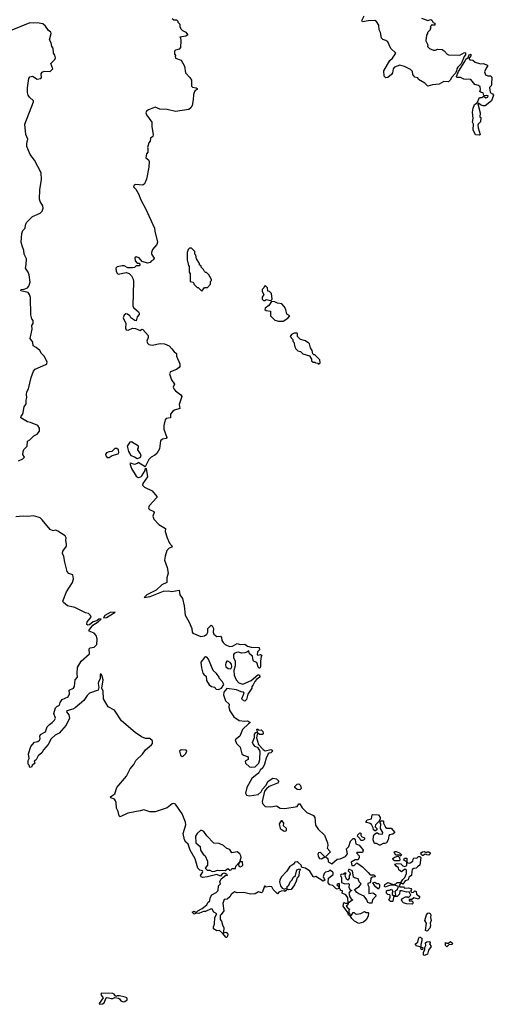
# Model space of a CAD drawing. Extents: x 2472589 to 2662339, y 701009 to 849030.
# Tile 308 of 406: x 2598368 to 2603434, y 709438 to 719962. Entities that reach past the tile are written whole.
import ezdxf

# ---------------------------------------------------------------- set-up
doc = ezdxf.new("R2010")
doc.units = 0

msp = doc.modelspace()

# ---------------------------------------------------------------- linework, layer by layer
at = {"layer": '0CON05XD'}
for points in [[(2602665, 719980), (2602735, 719952), (2602765, 719963), (2602775, 719958), (2602791, 719931), (2602808, 719925), (2602807, 719903), (2602770, 719905), (2602770, 719895), (2602760, 719885), (2602770, 719875), (2602760, 719865), (2602760, 719855), (2602730, 719825), (2602730, 719815), (2602718, 719795), (2602712, 719735), (2602732, 719695), (2602730, 719675), (2602750, 719655), (2602795, 719638), (2602815, 719638), (2602835, 719648), (2602885, 719642), (2602909, 719629), (2602940, 719595), (2602955, 719588), (2603075, 719582), (2603125, 719612), (2603137, 719607), (2603137, 719585), (2603122, 719568), (2603089, 719491), (2603053, 719455), (2603042, 719438), (2603040, 719415), (2603029, 719391), (2602991, 719349), (2602973, 719315), (2602955, 719297), (2602905, 719300), (2602855, 719272), (2602784, 719266), (2602735, 719250), (2602700, 719285), (2602634, 719324), (2602625, 719340), (2602595, 719348), (2602574, 719375), (2602568, 719408), (2602549, 719429), (2602485, 719461), (2602435, 719476), (2602375, 719454), (2602362, 719435), (2602356, 719395), (2602346, 719375), (2602305, 719343), (2602285, 719340), (2602265, 719360), (2602262, 719415), (2602326, 719525), (2602355, 719549), (2602363, 719563), (2602392, 719605), (2602338, 719655), (2602305, 719726), (2602285, 719740), (2602252, 719752), (2602237, 719765), (2602226, 719825), (2602211, 719855), (2602209, 719905), (2602185, 719943), (2602165, 719952), (2602095, 719950), (2602035, 719940), (2602027, 719955), (2602053, 720005)], [(2598354, 715246), (2598401, 715269), (2598418, 715285), (2598403, 715315), (2598404, 715346), (2598411, 715369), (2598448, 715402), (2598452, 715458), (2598475, 715470), (2598520, 715515), (2598555, 715530), (2598580, 715565), (2598580, 715595), (2598560, 715625), (2598485, 715657), (2598450, 715665), (2598380, 715705), (2598382, 715725), (2598398, 715742), (2598406, 715764), (2598414, 715825), (2598437, 715855), (2598436, 715895), (2598444, 715925), (2598440, 715955), (2598443, 715985), (2598461, 716015), (2598491, 716139), (2598515, 716205), (2598534, 716226), (2598648, 716275), (2598657, 716285), (2598660, 716305), (2598630, 716365), (2598601, 716395), (2598583, 716425), (2598545, 716457), (2598510, 716475), (2598508, 716515), (2598480, 716555), (2598500, 716655), (2598498, 716692), (2598510, 716715), (2598510, 716745), (2598498, 716765), (2598488, 716808), (2598482, 716992), (2598473, 717025), (2598457, 717047), (2598380, 717065), (2598385, 717077), (2598415, 717080), (2598452, 717095), (2598467, 717115), (2598478, 717155), (2598468, 717235), (2598457, 717265), (2598428, 717305), (2598436, 717345), (2598439, 717405), (2598414, 717454), (2598411, 717495), (2598394, 717546), (2598383, 717585), (2598391, 717675), (2598403, 717707), (2598425, 717732), (2598429, 717765), (2598441, 717795), (2598505, 717858), (2598587, 717893), (2598607, 717915), (2598618, 717948), (2598615, 717973), (2598588, 718018), (2598581, 718045), (2598582, 718145), (2598600, 718255), (2598599, 718325), (2598525, 718459), (2598480, 718520), (2598443, 718605), (2598443, 718637), (2598454, 718685), (2598433, 718735), (2598423, 718847), (2598514, 719085), (2598514, 719095), (2598473, 719133), (2598460, 719155), (2598452, 719185), (2598451, 719235), (2598464, 719335), (2598475, 719353), (2598505, 719359), (2598555, 719328), (2598592, 719335), (2598600, 719345), (2598599, 719385), (2598608, 719402), (2598628, 719412), (2598695, 719410), (2598722, 719435), (2598700, 719495), (2598745, 719538), (2598751, 719555), (2598744, 719584), (2598731, 719605), (2598726, 719656), (2598710, 719675), (2598703, 719715), (2598688, 719745), (2598706, 719815), (2598700, 719830), (2598675, 719846), (2598644, 719894), (2598615, 719916), (2598555, 719928), (2598515, 719924), (2598475, 719930), (2598265, 719844)], [(2600000, 719975), (2600015, 719960), (2600045, 719960), (2600060, 719945), (2600060, 719935), (2600080, 719915), (2600080, 719885), (2600095, 719860), (2600110, 719845), (2600145, 719830), (2600163, 719805), (2600162, 719795), (2600145, 719786), (2600080, 719775), (2600087, 719767), (2600092, 719735), (2600086, 719664), (2600072, 719648), (2600034, 719636), (2600023, 719625), (2600023, 719593), (2600038, 719575), (2600032, 719568), (2600035, 719550), (2600095, 719528), (2600132, 719465), (2600141, 719395), (2600188, 719345), (2600204, 719315), (2600205, 719253), (2600215, 719242), (2600255, 719234), (2600266, 719225), (2600266, 719215), (2600245, 719206), (2600236, 719194), (2600226, 719164), (2600224, 719105), (2600211, 719045), (2600199, 719021), (2600178, 719002), (2600035, 718980), (2599945, 719002), (2599865, 719006), (2599815, 719026), (2599745, 718999), (2599725, 718985), (2599718, 718965), (2599723, 718945), (2599781, 718865), (2599781, 718815), (2599796, 718735), (2599791, 718715), (2599767, 718695), (2599764, 718665), (2599750, 718645), (2599733, 718595), (2599740, 718585), (2599738, 718545), (2599723, 718527), (2599718, 718485), (2599744, 718464), (2599754, 718445), (2599748, 718385), (2599723, 718257), (2599702, 718208), (2599685, 718192), (2599605, 718202), (2599592, 718195), (2599586, 718175), (2599610, 718150), (2599639, 718099), (2599663, 718035), (2599718, 717935), (2599809, 717735), (2599812, 717702), (2599843, 717585), (2599835, 717558), (2599788, 717505), (2599777, 717475), (2599777, 717455), (2599806, 717414), (2599800, 717395), (2599775, 717382), (2599763, 717367), (2599735, 717360), (2599679, 717379), (2599645, 717418), (2599615, 717428), (2599601, 717415), (2599604, 717384), (2599625, 717358), (2599645, 717360), (2599658, 717348), (2599645, 717330), (2599615, 717330), (2599596, 717314), (2599575, 717308), (2599525, 717311), (2599485, 717330), (2599465, 717332), (2599409, 717321), (2599396, 717305), (2599398, 717275), (2599406, 717255), (2599422, 717242), (2599505, 717260), (2599538, 717248), (2599564, 717224), (2599580, 717190), (2599585, 717165), (2599577, 716905), (2599586, 716886), (2599639, 716839), (2599646, 716825), (2599645, 716812), (2599623, 716787), (2599615, 716742), (2599600, 716745), (2599557, 716775), (2599546, 716796), (2599522, 716815), (2599503, 716817), (2599485, 716803), (2599474, 716774), (2599504, 716714), (2599500, 716665), (2599505, 716648), (2599528, 716642), (2599575, 716664), (2599605, 716661), (2599655, 716640), (2599675, 716653), (2599685, 716651), (2599742, 716585), (2599742, 716565), (2599728, 716525), (2599735, 716505), (2599749, 716489), (2599785, 716484), (2599870, 716500), (2599915, 716498), (2599965, 716475), (2599995, 716445), (2600021, 716411), (2600044, 716394), (2600045, 716365), (2600080, 716285), (2600080, 716255), (2600074, 716245), (2600045, 716222), (2599982, 716198), (2599970, 716175), (2599992, 716112), (2600022, 716065), (2600010, 716035), (2600016, 716015), (2600034, 715994), (2600091, 715951), (2600101, 715935), (2600075, 715848), (2600080, 715805), (2600025, 715789), (2600004, 715776), (2599980, 715745), (2599981, 715705), (2599935, 715698), (2599922, 715685), (2599910, 715625), (2599910, 715585), (2599942, 715495), (2599935, 715484), (2599895, 715478), (2599875, 715462), (2599862, 715375), (2599833, 715325), (2599814, 715306), (2599775, 715287), (2599748, 715262), (2599708, 715182), (2599635, 715228), (2599623, 715217), (2599595, 715206), (2599555, 715220), (2599545, 715218), (2599563, 715165), (2599615, 715082), (2599635, 715070), (2599663, 715075), (2599675, 715085), (2599710, 715145), (2599712, 715168), (2599720, 715165), (2599736, 715075), (2599685, 715005), (2599683, 714985), (2599704, 714964), (2599783, 714925), (2599834, 714865), (2599836, 714855), (2599754, 714765), (2599746, 714745), (2599748, 714735), (2599756, 714726), (2599804, 714704), (2599807, 714695), (2599792, 714655), (2599804, 714624), (2599855, 714567), (2599927, 714525), (2599922, 714492), (2599944, 714425), (2599969, 714365), (2600000, 714335), (2599996, 714324), (2599965, 714312), (2599943, 714287), (2599922, 714228), (2599917, 714185), (2599945, 714105), (2599957, 714047), (2599940, 713995), (2599940, 713945), (2599888, 713922), (2599827, 713863), (2599727, 713815), (2599700, 713785), (2599765, 713796), (2599907, 713853), (2599954, 713856), (2599995, 713849), (2600075, 713863), (2600080, 713815), (2600108, 713775), (2600128, 713695), (2600137, 713597), (2600182, 713522), (2600208, 713455), (2600213, 713415), (2600220, 713405), (2600305, 713370), (2600345, 713376), (2600370, 713395), (2600379, 713415), (2600381, 713455), (2600415, 713490), (2600425, 713482), (2600439, 713455), (2600436, 713415), (2600443, 713393), (2600475, 713370), (2600515, 713372), (2600525, 713360), (2600530, 713325), (2600544, 713304), (2600564, 713284), (2600611, 713261), (2600644, 713266), (2600695, 713294), (2600725, 713282), (2600776, 713286), (2600806, 713266), (2600845, 713256), (2600930, 713250), (2600932, 713225), (2600912, 713205), (2600908, 713178), (2600915, 713170), (2600945, 713177), (2600960, 713165), (2600950, 713155), (2600942, 713105), (2600942, 713045), (2600935, 713032), (2600925, 713032), (2600918, 713045), (2600905, 713090), (2600875, 713102), (2600864, 713114), (2600858, 713158), (2600827, 713185), (2600817, 713217), (2600799, 713201), (2600777, 713193), (2600745, 713192), (2600705, 713203), (2600685, 713199), (2600662, 713188), (2600654, 713175), (2600654, 713145), (2600674, 713105), (2600673, 713055), (2600658, 713005), (2600660, 712955), (2600682, 712905), (2600712, 712875), (2600755, 712860), (2600842, 712898), (2600915, 712960), (2600925, 712960), (2600938, 712945), (2600936, 712934), (2600900, 712910), (2600882, 712888), (2600866, 712854), (2600850, 712835), (2600850, 712815), (2600809, 712751), (2600793, 712695), (2600775, 712678), (2600751, 712691), (2600742, 712705), (2600770, 712765), (2600760, 712775), (2600735, 712777), (2600685, 712800), (2600585, 712812), (2600550, 712775), (2600547, 712745), (2600570, 712680), (2600607, 712647), (2600606, 712615), (2600616, 712575), (2600659, 712509), (2600715, 712471), (2600775, 712464), (2600805, 712468), (2600830, 712455), (2600830, 712445), (2600814, 712436), (2600750, 712375), (2600723, 712305), (2600672, 712265), (2600688, 712225), (2600727, 712187), (2600744, 712114), (2600762, 712102), (2600805, 712086), (2600811, 712075), (2600812, 712055), (2600780, 712035), (2600784, 712015), (2600826, 711976), (2600845, 711971), (2600885, 711976), (2600926, 712015), (2600936, 712054), (2600940, 712145), (2600919, 712179), (2600885, 712193), (2600865, 712217), (2600859, 712235), (2600879, 712291), (2600880, 712325), (2600895, 712343), (2600910, 712345), (2600903, 712377), (2600915, 712378), (2600925, 712368), (2600952, 712372), (2600967, 712355), (2600972, 712335), (2600968, 712322), (2600933, 712323), (2600912, 712338), (2600902, 712285), (2600923, 712213), (2600971, 712161), (2600995, 712148), (2601055, 712160), (2601068, 712155), (2601072, 712145), (2601055, 712127), (2601035, 712123), (2601026, 712114), (2601003, 712067), (2600986, 712005), (2600968, 711965), (2600941, 711939), (2600925, 711910), (2600850, 711850), (2600799, 711755), (2600783, 711695), (2600794, 711674), (2600825, 711666), (2600920, 711680), (2600952, 711708), (2600965, 711737), (2601002, 711778), (2601025, 711822), (2601075, 711854), (2601116, 711846), (2601136, 711826), (2601136, 711814), (2601125, 711800), (2601036, 711764), (2601008, 711742), (2600986, 711714), (2600960, 711605), (2600964, 711584), (2600995, 711551), (2601055, 711550), (2601115, 711560), (2601155, 711534), (2601205, 711532), (2601335, 711552), (2601355, 711580), (2601365, 711582), (2601389, 711539), (2601439, 711489), (2601510, 711455), (2601523, 711433), (2601533, 711353), (2601561, 711311), (2601628, 711245), (2601660, 711165), (2601663, 711135), (2601658, 711108), (2601686, 711076), (2601688, 711065), (2601640, 711015), (2601662, 710995), (2601668, 710965), (2601675, 710958), (2601705, 710940), (2601765, 710990), (2601797, 710993), (2601853, 711017), (2601873, 711047), (2601865, 711100), (2601890, 711125), (2601905, 711180), (2601935, 711210), (2601945, 711210), (2601957, 711197), (2601962, 711152), (2601998, 711138), (2602036, 711096), (2602040, 711085), (2602035, 711060), (2601975, 711060), (2601970, 711055), (2602000, 711025), (2602000, 711005), (2601987, 710983), (2601955, 710982)], [(2603285, 718727), (2603242, 718732), (2603218, 718785), (2603220, 718845), (2603210, 718865), (2603218, 718905), (2603212, 718975), (2603218, 719015), (2603233, 719055), (2603260, 719075), (2603285, 719130), (2603315, 719130), (2603325, 719140), (2603335, 719140), (2603355, 719128), (2603376, 719134), (2603377, 719147), (2603365, 719152), (2603345, 719148), (2603332, 719152), (2603325, 719180), (2603305, 719182), (2603290, 719195), (2603297, 719215), (2603293, 719245), (2603275, 719260), (2603235, 719268), (2603193, 719323), (2603120, 719325), (2603084, 719344), (2603043, 719343), (2603039, 719355), (2603060, 719410), (2603130, 719515), (2603140, 719540), (2603163, 719557), (2603175, 719587), (2603192, 719592), (2603194, 719575), (2603172, 719548), (2603182, 719532), (2603215, 719529), (2603238, 719508), (2603295, 719490), (2603325, 719493), (2603370, 719475), (2603372, 719465), (2603358, 719445), (2603341, 719405), (2603351, 719371), (2603375, 719361), (2603402, 719362), (2603417, 719347), (2603416, 719274), (2603410, 719255), (2603394, 719236), (2603398, 719212), (2603400, 719185), (2603425, 719170), (2603434, 719155), (2603416, 719094), (2603345, 719040), (2603325, 719040), (2603295, 719052), (2603275, 719070), (2603268, 719062), (2603293, 718965), (2603290, 718920), (2603300, 718915), (2603295, 718870), (2603270, 718845), (2603268, 718835), (2603270, 718805), (2603293, 718735), (2603285, 718727)], [(2600315, 717060), (2600345, 717100), (2600375, 717100), (2600410, 717135), (2600410, 717165), (2600420, 717175), (2600420, 717185), (2600390, 717235), (2600365, 717260), (2600355, 717260), (2600345, 717270), (2600333, 717293), (2600310, 717315), (2600308, 717328), (2600292, 717342), (2600290, 717355), (2600260, 717405), (2600250, 717445), (2600240, 717455), (2600240, 717485), (2600205, 717520), (2600185, 717520), (2600170, 717505), (2600160, 717475), (2600158, 717395), (2600173, 717333), (2600180, 717325), (2600182, 717265), (2600190, 717245), (2600190, 717165), (2600218, 717158), (2600230, 717145), (2600230, 717135), (2600252, 717112), (2600265, 717100), (2600275, 717100), (2600315, 717060)], [(2601055, 716960), (2601068, 716975), (2601060, 717035), (2601038, 717058), (2601022, 717062), (2601020, 717095), (2600995, 717120), (2600982, 717108), (2600980, 717095), (2600963, 717077), (2600960, 717065), (2600960, 717055), (2600980, 717025), (2600960, 716995), (2600960, 716975), (2600975, 716960), (2600995, 716960), (2601005, 716970), (2601055, 716960)], [(2601135, 716738), (2601185, 716740), (2601235, 716772), (2601258, 716795), (2601226, 716816), (2601213, 716865), (2601195, 716898), (2601170, 716925), (2601125, 716933), (2601095, 716947), (2601062, 716948), (2601033, 716907), (2600992, 716878), (2600990, 716865), (2601004, 716854), (2601050, 716845), (2601050, 716795), (2601095, 716750), (2601135, 716738)], [(2601565, 716280), (2601580, 716295), (2601577, 716327), (2601525, 716380), (2601515, 716380), (2601502, 716392), (2601497, 716427), (2601480, 716455), (2601468, 716498), (2601455, 716510), (2601445, 716510), (2601425, 716530), (2601370, 716545), (2601340, 716575), (2601340, 716605), (2601335, 716610), (2601305, 716610), (2601274, 716596), (2601260, 716575), (2601290, 716545), (2601290, 716525), (2601300, 716515), (2601310, 716465), (2601320, 716445), (2601343, 716423), (2601370, 716415), (2601395, 716390), (2601468, 716368), (2601490, 716335), (2601490, 716315), (2601505, 716300), (2601525, 716300), (2601533, 716293), (2601555, 716290), (2601565, 716280)], [(2599305, 715281), (2599325, 715282), (2599356, 715304), (2599420, 715320), (2599428, 715335), (2599424, 715365), (2599408, 715378), (2599385, 715378), (2599355, 715345), (2599323, 715343), (2599295, 715331), (2599284, 715315), (2599289, 715299), (2599305, 715281)], [(2599625, 715272), (2599655, 715283), (2599668, 715295), (2599661, 715321), (2599630, 715365), (2599630, 715375), (2599640, 715385), (2599640, 715405), (2599565, 715449), (2599545, 715447), (2599518, 715405), (2599532, 715345), (2599555, 715302), (2599595, 715290), (2599625, 715272)], [(2601955, 710982), (2601912, 710958), (2601922, 710922), (2601945, 710922), (2601975, 710948), (2601985, 710943), (2602035, 710907), (2602096, 710846), (2602115, 710820), (2602155, 710822), (2602168, 710815), (2602170, 710805), (2602165, 710800), (2602143, 710797), (2602124, 710786), (2602120, 710745), (2602114, 710736), (2602092, 710728), (2602090, 710715), (2602103, 710693), (2602102, 710622), (2602145, 710628), (2602173, 710613), (2602177, 710595), (2602143, 710555), (2602135, 710520), (2602108, 710518), (2602090, 710525), (2602082, 710555), (2602052, 710592), (2601995, 710617), (2601975, 710632), (2601950, 710665), (2601998, 710695), (2602020, 710725), (2601998, 710745), (2601988, 710778), (2601948, 710788), (2601938, 710798), (2601926, 710865), (2601895, 710880), (2601883, 710877), (2601880, 710865), (2601898, 710845), (2601902, 710828), (2601891, 710809), (2601892, 710785), (2601877, 710763), (2601863, 710775), (2601853, 710805), (2601850, 710825), (2601858, 710838), (2601845, 710840), (2601832, 710828), (2601804, 710826), (2601798, 710815), (2601809, 710789), (2601810, 710740), (2601845, 710724), (2601885, 710728), (2601892, 710722), (2601888, 710685), (2601902, 710662), (2601920, 710655), (2601902, 710648), (2601890, 710625), (2601898, 710585), (2601912, 710565), (2601930, 710555), (2601880, 710520), (2601878, 710502), (2601860, 710485), (2601882, 710462), (2601900, 710455), (2601890, 710445), (2601890, 710415), (2601900, 710405), (2601900, 710390), (2601915, 710392), (2601935, 710420), (2601945, 710420), (2601960, 710405), (2601975, 710400), (2602015, 710407), (2602055, 710428), (2602075, 710418), (2602095, 710420), (2602100, 710415), (2602095, 710380), (2602075, 710342), (2602045, 710317), (2601995, 710302), (2601950, 710325), (2601920, 710355), (2601900, 710390), (2601885, 710392), (2601878, 710418), (2601828, 710485), (2601833, 710527), (2601848, 710518), (2601880, 710520), (2601878, 710575), (2601855, 710608), (2601818, 710625), (2601820, 710650), (2601800, 710655), (2601800, 710665), (2601790, 710675), (2601790, 710725), (2601785, 710730), (2601773, 710727), (2601760, 710715), (2601780, 710695), (2601780, 710675), (2601765, 710668), (2601748, 710675), (2601716, 710706), (2601684, 710715), (2601668, 710735), (2601670, 710785), (2601720, 710825), (2601720, 710845), (2601712, 710855), (2601685, 710870), (2601672, 710858), (2601639, 710851), (2601623, 710837), (2601613, 710805), (2601630, 710765), (2601615, 710754), (2601535, 710802), (2601515, 710798), (2601505, 710803), (2601472, 710862), (2601425, 710891), (2601385, 710900), (2601378, 710925), (2601345, 710952), (2601335, 710960), (2601312, 710958), (2601297, 710935), (2601254, 710906), (2601225, 710860), (2601165, 710798), (2601150, 710765), (2601148, 710745), (2601156, 710705), (2601175, 710678), (2601195, 710670), (2601228, 710682), (2601230, 710695), (2601248, 710712), (2601260, 710745), (2601280, 710765), (2601295, 710798), (2601317, 710813), (2601333, 710875), (2601360, 710885), (2601368, 710875), (2601357, 710853), (2601355, 710810), (2601335, 710790), (2601326, 710755), (2601306, 710715), (2601270, 710665), (2601242, 710662), (2601235, 710670), (2601205, 710642), (2601195, 710650), (2601165, 710647), (2601138, 710635), (2601125, 710620), (2601080, 710665), (2601065, 710692), (2601035, 710698), (2601005, 710690), (2600995, 710700), (2600985, 710700), (2600965, 710640), (2600955, 710630), (2600922, 710638), (2600885, 710618), (2600835, 710614), (2600764, 710634), (2600695, 710628), (2600665, 710638), (2600628, 710612), (2600615, 710588), (2600588, 710562), (2600553, 710557), (2600542, 710515), (2600552, 710438), (2600521, 710399), (2600512, 710385), (2600512, 710345), (2600526, 710326), (2600536, 710286), (2600552, 710255), (2600548, 710208), (2600552, 710202), (2600577, 710207), (2600589, 710199), (2600593, 710185), (2600592, 710165), (2600585, 710152), (2600575, 710150), (2600538, 710198), (2600505, 710228), (2600475, 710223), (2600442, 710245), (2600440, 710265), (2600450, 710295), (2600454, 710365), (2600478, 710405), (2600445, 710424), (2600426, 710456), (2600415, 710457), (2600355, 710428), (2600335, 710430), (2600316, 710424), (2600285, 710407), (2600255, 710410), (2600235, 710402), (2600213, 710423), (2600235, 710432), (2600255, 710420), (2600272, 710438), (2600320, 710460), (2600368, 710502), (2600380, 710525), (2600403, 710545), (2600404, 710575), (2600423, 710607), (2600469, 710631), (2600491, 710655), (2600494, 710705), (2600517, 710725), (2600510, 710745), (2600522, 710778), (2600572, 710818), (2600590, 710815), (2600585, 710830), (2600555, 710840), (2600535, 710832), (2600515, 710808), (2600475, 710826), (2600375, 710800), (2600324, 710794), (2600310, 710800), (2600302, 710815), (2600323, 710847), (2600328, 710855), (2600323, 710863), (2600293, 710873), (2600272, 710892), (2600243, 710993), (2600190, 711085), (2600168, 711148), (2600145, 711170), (2600131, 711195), (2600118, 711265), (2600144, 711355), (2600141, 711385), (2600107, 711475), (2600036, 711576), (2600015, 711584), (2599999, 711581), (2599945, 711537), (2599818, 711495), (2599758, 711495), (2599695, 711518), (2599655, 711504), (2599525, 711481), (2599443, 711443), (2599431, 711451), (2599420, 711500), (2599402, 711535), (2599399, 711595), (2599392, 711612), (2599380, 711630), (2599342, 711645), (2599338, 711655), (2599353, 711665), (2599384, 711686), (2599405, 711754), (2599509, 711875), (2599549, 711955), (2599589, 712001), (2599610, 712045), (2599680, 712110), (2599713, 712157), (2599779, 712211), (2599787, 712225), (2599788, 712255), (2599758, 712278), (2599715, 712280), (2599671, 712295), (2599602, 712342), (2599455, 712469), (2599380, 712580), (2599315, 712618), (2599265, 712702), (2599261, 712785), (2599247, 712815), (2599260, 712905), (2599246, 712956), (2599238, 712968), (2599230, 712965), (2599228, 712915), (2599212, 712885), (2599207, 712865), (2599213, 712825), (2599206, 712794), (2599115, 712762), (2599091, 712739), (2599055, 712684), (2598961, 712605), (2598935, 712592), (2598872, 712575), (2598868, 712565), (2598892, 712532), (2598900, 712495), (2598865, 712422), (2598790, 712335), (2598746, 712314), (2598704, 712276), (2598671, 712215), (2598621, 712159), (2598605, 712124), (2598566, 712094), (2598545, 712050), (2598522, 712035), (2598528, 712015), (2598501, 711989), (2598495, 711972), (2598475, 711970), (2598470, 711995), (2598460, 712005), (2598460, 712045), (2598470, 712065), (2598461, 712115), (2598488, 712192), (2598525, 712240), (2598562, 712248), (2598579, 712261), (2598587, 712275), (2598583, 712305), (2598589, 712321), (2598645, 712350), (2598662, 712405), (2598685, 712430), (2598715, 712449), (2598741, 712475), (2598751, 712495), (2598734, 712545), (2598751, 712605), (2598765, 712621), (2598792, 712635), (2598799, 712665), (2598822, 712695), (2598886, 712724), (2598899, 712755), (2598896, 712794), (2598942, 712818), (2598954, 712835), (2598962, 712905), (2598986, 712935), (2598981, 712975), (2598985, 713038), (2599026, 713105), (2599113, 713185), (2599112, 713238), (2599123, 713247), (2599165, 713256), (2599191, 713285), (2599196, 713345), (2599185, 713379), (2599165, 713406), (2599112, 713425), (2599110, 713435), (2599151, 713489), (2599207, 713525), (2599240, 713555), (2599215, 713553), (2599193, 713537), (2599152, 713525), (2599115, 713494), (2599095, 713490), (2599087, 713497), (2599089, 713525), (2599131, 713575), (2599125, 713595), (2599105, 713614), (2599073, 713623), (2598959, 713679), (2598880, 713695), (2598835, 713732), (2598828, 713745), (2598869, 713845), (2598934, 713945), (2598943, 713985), (2598937, 714027), (2598892, 714042), (2598876, 714065), (2598849, 714165), (2598840, 714225), (2598827, 714257), (2598830, 714280), (2598869, 714335), (2598870, 714355), (2598861, 714395), (2598863, 714425), (2598854, 714445), (2598775, 714496), (2598755, 714504), (2598725, 714500), (2598695, 714513), (2598608, 714615), (2598585, 714636), (2598565, 714645), (2598515, 714660), (2598455, 714650), (2598405, 714656), (2598325, 714648)], [(2599265, 713570), (2599295, 713573), (2599388, 713628), (2599335, 713626), (2599278, 713595), (2599265, 713570)], [(2600495, 712804), (2600525, 712818), (2600552, 712855), (2600538, 712885), (2600500, 712925), (2600500, 712935), (2600472, 712975), (2600436, 713006), (2600386, 713126), (2600368, 713148), (2600355, 713152), (2600343, 713145), (2600306, 713094), (2600313, 713033), (2600328, 712978), (2600340, 712960), (2600364, 712944), (2600365, 712900), (2600395, 712852), (2600420, 712835), (2600455, 712828), (2600458, 712815), (2600470, 712805), (2600495, 712804)], [(2600625, 713022), (2600636, 713044), (2600634, 713074), (2600620, 713090), (2600595, 713106), (2600584, 713106), (2600572, 713088), (2600569, 713065), (2600574, 713044), (2600596, 713026), (2600625, 713022)], [(2600105, 712088), (2600115, 712090), (2600145, 712118), (2600157, 712145), (2600150, 712155), (2600095, 712157), (2600078, 712145), (2600089, 712099), (2600105, 712088)], [(2601365, 711730), (2601335, 711732), (2601310, 711755), (2601310, 711765), (2601335, 711790), (2601355, 711793), (2601370, 711775), (2601377, 711743), (2601365, 711730)], [(2602175, 711290), (2602165, 711290), (2602153, 711303), (2602150, 711325), (2602129, 711359), (2602115, 711370), (2602070, 711385), (2602085, 711408), (2602130, 711420), (2602138, 711462), (2602145, 711468), (2602205, 711462), (2602222, 711435), (2602222, 711418), (2602208, 711392), (2602173, 711357), (2602170, 711335), (2602188, 711315), (2602187, 711303), (2602175, 711290)], [(2601195, 711287), (2601215, 711292), (2601220, 711295), (2601220, 711315), (2601190, 711345), (2601192, 711375), (2601175, 711400), (2601165, 711398), (2601142, 711365), (2601152, 711315), (2601195, 711287)], [(2602225, 711140), (2602215, 711140), (2602185, 711158), (2602162, 711155), (2602150, 711195), (2602153, 711233), (2602158, 711252), (2602185, 711270), (2602195, 711270), (2602208, 711258), (2602250, 711255), (2602252, 711275), (2602228, 711315), (2602230, 711365), (2602220, 711385), (2602235, 711400), (2602255, 711400), (2602260, 711395), (2602258, 711375), (2602282, 711332), (2602295, 711320), (2602341, 711321), (2602380, 711275), (2602360, 711255), (2602325, 711250), (2602315, 711240), (2602308, 711195), (2602290, 711165), (2602275, 711158), (2602255, 711158), (2602225, 711140)], [(2600425, 710858), (2600455, 710861), (2600485, 710873), (2600505, 710867), (2600535, 710872), (2600565, 710868), (2600595, 710890), (2600615, 710872), (2600628, 710875), (2600635, 710890), (2600675, 710890), (2600680, 710915), (2600718, 710958), (2600708, 710932), (2600710, 710915), (2600725, 710908), (2600745, 710913), (2600754, 710926), (2600750, 710960), (2600721, 710961), (2600737, 711005), (2600733, 711025), (2600722, 711045), (2600695, 711068), (2600638, 711058), (2600615, 711093), (2600582, 711102), (2600546, 711136), (2600500, 711155), (2600445, 711160), (2600368, 711238), (2600336, 711286), (2600317, 711297), (2600303, 711297), (2600265, 711262), (2600247, 711235), (2600253, 711165), (2600298, 711125), (2600303, 711085), (2600331, 711041), (2600352, 711025), (2600376, 710966), (2600377, 710923), (2600352, 710892), (2600373, 710873), (2600402, 710872), (2600425, 710858)], [(2602035, 711188), (2602015, 711190), (2602005, 711210), (2601980, 711235), (2601985, 711250), (2602005, 711270), (2602018, 711268), (2602018, 711245), (2602025, 711230), (2602056, 711216), (2602056, 711204), (2602045, 711193), (2602035, 711188)], [(2601595, 710992), (2601630, 711015), (2601585, 711060), (2601565, 711058), (2601557, 711043), (2601560, 711020), (2601575, 710997), (2601595, 710992)], [(2602445, 711020), (2602435, 711030), (2602392, 711032), (2602373, 711063), (2602375, 711070), (2602395, 711070), (2602430, 711055), (2602450, 711035), (2602445, 711020)], [(2602685, 711028), (2602675, 711028), (2602664, 711034), (2602660, 711055), (2602675, 711069), (2602695, 711070), (2602715, 711060), (2602725, 711068), (2602745, 711068), (2602760, 711055), (2602760, 711045), (2602745, 711032), (2602724, 711034), (2602705, 711042), (2602685, 711028)], [(2602565, 710508), (2602505, 710510), (2602472, 710522), (2602458, 710535), (2602453, 710555), (2602461, 710569), (2602493, 710587), (2602517, 710587), (2602525, 710580), (2602550, 710605), (2602535, 710640), (2602505, 710636), (2602455, 710652), (2602435, 710650), (2602430, 710615), (2602405, 710590), (2602375, 710590), (2602367, 710583), (2602358, 710535), (2602335, 710536), (2602317, 710555), (2602332, 710578), (2602332, 710602), (2602328, 710608), (2602305, 710612), (2602290, 710625), (2602290, 710650), (2602305, 710658), (2602325, 710658), (2602345, 710670), (2602360, 710645), (2602350, 710625), (2602352, 710612), (2602365, 710600), (2602385, 710600), (2602390, 710605), (2602383, 710647), (2602410, 710670), (2602420, 710695), (2602375, 710710), (2602335, 710710), (2602275, 710690), (2602270, 710695), (2602275, 710718), (2602305, 710738), (2602365, 710718), (2602390, 710725), (2602405, 710740), (2602445, 710738), (2602465, 710770), (2602488, 710792), (2602506, 710834), (2602505, 710870), (2602495, 710880), (2602485, 710880), (2602453, 710853), (2602424, 710874), (2602418, 710898), (2602394, 710914), (2602380, 710935), (2602405, 710942), (2602445, 710938), (2602465, 710918), (2602485, 710910), (2602508, 710922), (2602510, 710960), (2602478, 710978), (2602485, 711000), (2602508, 710998), (2602510, 710960), (2602520, 710950), (2602535, 710947), (2602545, 710948), (2602572, 710968), (2602575, 710990), (2602585, 711002), (2602615, 711000), (2602635, 711018), (2602647, 711017), (2602657, 711007), (2602646, 710924), (2602622, 710908), (2602608, 710892), (2602585, 710890), (2602565, 710878), (2602562, 710858), (2602557, 710815), (2602530, 710795), (2602522, 710768), (2602491, 710759), (2602465, 710720), (2602455, 710730), (2602442, 710728), (2602427, 710705), (2602433, 710693), (2602472, 710692), (2602485, 710678), (2602525, 710683), (2602550, 710675), (2602560, 710665), (2602550, 710655), (2602550, 710645), (2602563, 710633), (2602580, 710635), (2602595, 710650), (2602608, 710645), (2602612, 710615), (2602642, 710595), (2602648, 710585), (2602635, 710560), (2602583, 710577), (2602562, 710558), (2602532, 710558), (2602532, 710542), (2602562, 710542), (2602572, 710532), (2602572, 710515), (2602565, 710508)], [(2602425, 710970), (2602375, 710970), (2602362, 710982), (2602360, 710995), (2602378, 711012), (2602415, 711020), (2602430, 711005), (2602432, 710978), (2602425, 710970)], [(2602205, 710670), (2602174, 710694), (2602144, 710736), (2602165, 710742), (2602188, 710728), (2602205, 710728), (2602215, 710718), (2602216, 710694), (2602205, 710670)], [(2602725, 710220), (2602710, 710225), (2602718, 710305), (2602700, 710335), (2602720, 710395), (2602735, 710412), (2602745, 710414), (2602758, 710408), (2602766, 710395), (2602762, 710365), (2602768, 710335), (2602758, 710305), (2602763, 710275), (2602755, 710252), (2602725, 710220)], [(2602675, 710020), (2602663, 710023), (2602660, 710050), (2602613, 710063), (2602600, 710075), (2602600, 710085), (2602627, 710103), (2602633, 710137), (2602645, 710158), (2602670, 710145), (2602670, 710115), (2602658, 710075), (2602660, 710050), (2602680, 710045), (2602675, 710020)], [(2602695, 709958), (2602688, 709965), (2602686, 709994), (2602702, 710018), (2602700, 710045), (2602713, 710067), (2602710, 710095), (2602723, 710107), (2602755, 710110), (2602760, 710095), (2602750, 710085), (2602770, 710055), (2602740, 710015), (2602728, 709975), (2602705, 709961), (2602695, 709958)], [(2602935, 710052), (2602923, 710065), (2602922, 710098), (2602935, 710090), (2602955, 710090), (2602975, 710108), (2602992, 710095), (2602997, 710085), (2602990, 710075), (2602958, 710072), (2602935, 710052)], [(2599225, 709438), (2599255, 709443), (2599272, 709455), (2599292, 709505), (2599305, 709510), (2599345, 709500), (2599365, 709500), (2599385, 709510), (2599425, 709502), (2599436, 709496), (2599448, 709475), (2599475, 709463), (2599494, 709466), (2599518, 709485), (2599518, 709495), (2599512, 709505), (2599495, 709514), (2599435, 709529), (2599411, 709529), (2599395, 709520), (2599378, 709545), (2599363, 709553), (2599244, 709556), (2599237, 709545), (2599240, 709535), (2599262, 709505), (2599218, 709445), (2599225, 709438)]]:
    msp.add_lwpolyline(points, dxfattribs=at)

doc.saveas('drawing.dxf')
